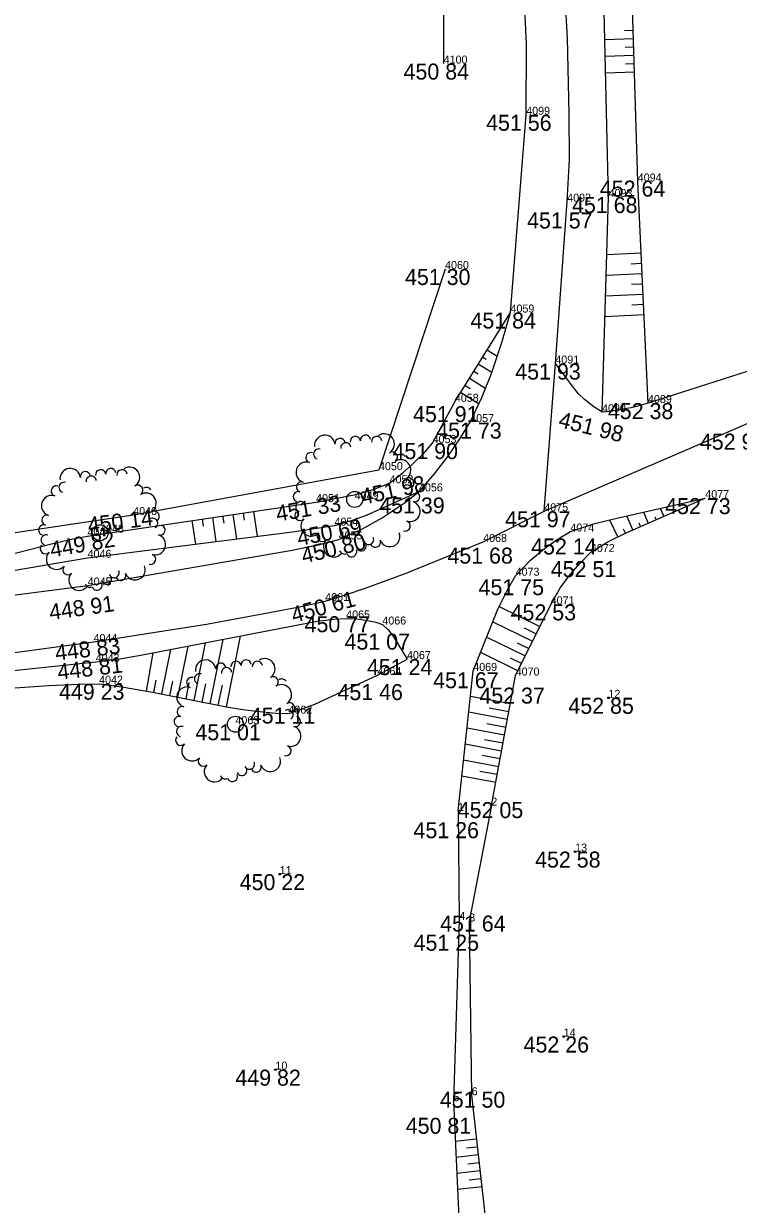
# Model space of a CAD drawing. Extents: x -559180 to -551373, y -1076947 to -1072071.
# Drawn here: x -553822.6 to -553777.9, y -1074488.6 to -1074414.8 of the extents above; entities that cross this region are included whole.
import ezdxf

# ---------------------------------------------------------------- set-up
doc = ezdxf.new("R2010")
doc.units = 0
for name, color, linetype in [('12_PLOTY', 7, 'Continuous'), ('17_KOMUNIKACE', 7, 'Continuous'), ('1_VODA_ZN', 7, 'Continuous'), ('26_SRAFY', 7, 'Continuous'), ('27_HRANA_PATA', 7, 'Continuous'), ('34_ZELEN', 7, 'Continuous'), ('3_BODY', 7, 'Continuous'), ('6_VYSKY', 7, 'Continuous')]:
    doc.layers.add(name, color=color, linetype=linetype)

# ---------------------------------------------------------------- blocks, each defined once
blk = doc.blocks.new('POINT_DISPLAY')
blk.add_line((0, 0), (0, 0))
blk = doc.blocks.new('STLV')
at = {"layer": '34_ZELEN'}
blk.add_circle((0, 0), 0.5, dxfattribs=at)
for centre, radius, start, end in [((-1.866, 3.377), 0.64, 7.27905, 187.27905), ((-0.914, 3.498), 0.32, 7.27905, 187.27905), ((0.038, 3.62), 0.32, 7.27905, 187.27905), ((0.673, 3.701), 0.32, 7.27905, 187.27905), ((1.372, 3.62), 0.32, 7.27905, 187.27905), ((1.839, 3.46), 0.64, 302.42635, 122.42635), ((-2.248, 2.834), 0.32, 72.13175, 252.13175), ((-0.552, 3.222), 0.32, 97.27905, 188.08122), ((-0.556, 3.222), 0.32, 6.47688, 97.27905), ((2.354, 2.649), 0.32, 302.42635, 122.42635), ((-3.027, 1.693), 0.64, 72.13175, 252.13175), ((-2.733, 2.607), 0.32, 72.13175, 252.13175), ((2.869, 1.839), 0.64, 302.42635, 122.42635), ((2.893, 2.511), 0.32, 32.42635, 123.22852), ((-3.322, 0.779), 0.32, 72.13175, 252.13175), ((3.287, 0.583), 0.32, 32.42635, 123.22852), ((3.383, 1.029), 0.32, 302.42635, 122.42635), ((3.285, 0.587), 0.32, 301.62418, 32.42635), ((-3.518, 0.17), 0.32, 72.13175, 252.13175), ((3.746, 0.168), 0.32, 252.13175, 72.13175), ((-3.366, -0.453), 0.32, 72.13175, 252.13175), ((3.452, -0.746), 0.64, 252.13175, 72.13175), ((-3.419, -1.001), 0.32, 136.98445, 316.98445), ((-2.717, -1.656), 0.64, 136.98445, 316.98445), ((3.157, -1.66), 0.32, 252.13175, 72.13175), ((-2.015, -2.311), 0.32, 136.98445, 316.98445), ((2.185, -2.318), 0.64, 201.83715, 21.83715), ((-1.313, -2.966), 0.64, 136.98445, 316.98445), ((0.402, -2.891), 0.32, 201.83715, 21.83715), ((0.877, -2.497), 0.32, 201.03498, 291.83715), ((0.873, -2.499), 0.32, 291.83715, 22.63931), ((1.293, -2.675), 0.32, 201.83715, 21.83715), ((-0.639, -3.093), 0.32, 201.03498, 291.83715), ((-0.192, -3.27), 0.32, 201.83715, 21.83715)]:
    blk.add_arc(centre, radius, start, end, dxfattribs=at)
blk.add_blockref('POINT_DISPLAY', (0, 0), dxfattribs=at)
blk = doc.blocks.new('T')
at = {"layer": '6_VYSKY'}
blk.add_circle((0, 0), 0.05, dxfattribs=at)

msp = doc.modelspace()

# ---------------------------------------------------------------- linework, layer by layer
at = {"layer": '12_PLOTY'}
for p, q in [((-553796.38, -1074406.57), (-553796.36, -1074417.33)), ((-553796.27, -1074430.17), (-553800.4, -1074442.74)), ((-553800.4, -1074442.74), (-553815.76, -1074445.55)), ((-553815.76, -1074445.55), (-553843.4, -1074449.71))]:
    msp.add_line(p, q, dxfattribs=at)
at = {"layer": '17_KOMUNIKACE'}
for p, q in [((-553792.18, -1074432.89), (-553791.2, -1074420.53)), ((-553789.38, -1074436.08), (-553788.64, -1074425.96)), ((-553777.95, -1074440.08), (-553761, -1074432.44)), ((-553790.07, -1074445.31), (-553789.38, -1074436.08)), ((-553774.73, -1074435.73), (-553783.59, -1074438.55)), ((-553790.07, -1074445.31), (-553777.95, -1074440.08)), ((-553793.89, -1074447.23), (-553790.07, -1074445.31)), ((-553843.1, -1074453.09), (-553818.6, -1074449.95))]:
    msp.add_line(p, q, dxfattribs=at)
for points in [[(-553791.2, -1074420.53), (-553791.189, -1074416.086), (-553791.344, -1074412.628), (-553791.95, -1074405.53)], [(-553788.64, -1074425.96), (-553788.504, -1074423.328), (-553788.51, -1074420.476), (-553788.627, -1074415.736), (-553788.85, -1074411.73)], [(-553794.7, -1074439.74), (-553793.982, -1074438.197), (-553793.37, -1074436.71), (-553792.719, -1074434.756), (-553792.18, -1074432.89)], [(-553786.46, -1074439.12), (-553786.985, -1074438.787), (-553787.562, -1074438.335), (-553787.946, -1074437.951), (-553788.315, -1074437.494), (-553789.38, -1074436.08)], [(-553783.59, -1074438.55), (-553784.306, -1074438.757), (-553784.648, -1074438.837), (-553785.058, -1074438.918), (-553785.376, -1074438.978), (-553785.762, -1074439.039), (-553786.148, -1074439.095), (-553786.46, -1074439.12)], [(-553797.9, -1074444.07), (-553796.934, -1074442.978), (-553796.09, -1074441.88), (-553795.303, -1074440.723), (-553794.7, -1074439.74)], [(-553802.92, -1074447.07), (-553801.469, -1074446.428), (-553800.207, -1074445.729), (-553798.828, -1074444.795), (-553797.9, -1074444.07)], [(-553818.6, -1074449.95), (-553805.829, -1074447.74), (-553803.945, -1074447.352), (-553802.92, -1074447.07)], [(-553803.76, -1074450.92), (-553802.486, -1074450.538), (-553801.197, -1074450.103), (-553798.711, -1074449.17), (-553793.89, -1074447.23)], [(-553818.24, -1074453.48), (-553811.18, -1074452.358), (-553807.14, -1074451.619), (-553805.158, -1074451.239), (-553803.76, -1074450.92)], [(-553849.98, -1074457.69), (-553848.168, -1074457.49), (-553846.633, -1074457.298), (-553818.24, -1074453.48)]]:
    msp.add_lwpolyline(points, dxfattribs=at)
at = {"layer": '26_SRAFY'}
for p, q in [((-553785.055, -1074415.267), (-553784.518, -1074415.251)), ((-553786.292, -1074415.825), (-553784.503, -1074415.77)), ((-553785.025, -1074416.306), (-553784.487, -1074416.29)), ((-553786.267, -1074416.864), (-553784.471, -1074416.809)), ((-553784.995, -1074417.345), (-553784.455, -1074417.329)), ((-553786.241, -1074417.903), (-553784.439, -1074417.848)), ((-553786.16, -1074429.263), (-553784.024, -1074429.165)), ((-553784.65, -1074429.837), (-553783.994, -1074429.807)), ((-553786.199, -1074430.552), (-553783.964, -1074430.449)), ((-553786.238, -1074431.84), (-553783.905, -1074431.733)), ((-553784.62, -1074431.122), (-553783.935, -1074431.091)), ((-553784.59, -1074432.408), (-553783.875, -1074432.375)), ((-553786.277, -1074433.129), (-553783.846, -1074433.017)), ((-553793.013, -1074435.639), (-553793.648, -1074435.243)), ((-553793.399, -1074436.626), (-553794.199, -1074436.127)), ((-553793.708, -1074435.819), (-553793.923, -1074435.685)), ((-553794.21, -1074436.734), (-553794.474, -1074436.569)), ((-553794.712, -1074437.649), (-553795.026, -1074437.453)), ((-553793.785, -1074437.613), (-553794.75, -1074437.011)), ((-553794.172, -1074438.6), (-553795.301, -1074437.895)), ((-553811.363, -1074446.239), (-553811.429, -1074445.793)), ((-553810.567, -1074447.198), (-553810.789, -1074445.698)), ((-553810.081, -1074446.057), (-553810.149, -1074445.603)), ((-553809.282, -1074447.034), (-553809.508, -1074445.508)), ((-553808.799, -1074445.875), (-553808.868, -1074445.413)), ((-553807.997, -1074446.871), (-553808.227, -1074445.318)), ((-553785.996, -1074445.845), (-553785.476, -1074446.921)), ((-553784.939, -1074445.605), (-553784.548, -1074446.491)), ((-553783.881, -1074445.364), (-553783.574, -1074446.062)), ((-553783.167, -1074445.666), (-553783.087, -1074445.847)), ((-553782.824, -1074445.124), (-553782.6, -1074445.632)), ((-553811.851, -1074447.361), (-553812.07, -1074445.888)), ((-553785.14, -1074446.401), (-553785, -1074446.691)), ((-553784.166, -1074446.039), (-553784.061, -1074446.276)), ((-553792.894, -1074451.265), (-553790.352, -1074452.516)), ((-553793.278, -1074452.219), (-553790.805, -1074453.436)), ((-553809.07, -1074453.115), (-553809.958, -1074457.539)), ((-553793.663, -1074453.172), (-553791.258, -1074454.356)), ((-553791.331, -1074452.606), (-553790.578, -1074452.976)), ((-553813.438, -1074453.956), (-553813.994, -1074456.729)), ((-553812.346, -1074453.746), (-553812.985, -1074456.931)), ((-553811.254, -1074453.535), (-553811.976, -1074457.134)), ((-553810.162, -1074453.325), (-553810.967, -1074457.336)), ((-553791.763, -1074453.536), (-553791.031, -1074453.896)), ((-553814.529, -1074454.166), (-553814.942, -1074456.549)), ((-553794.047, -1074454.126), (-553791.71, -1074455.276)), ((-553792.195, -1074454.466), (-553791.484, -1074454.816)), ((-553814.344, -1074455.858), (-553814.499, -1074456.628)), ((-553813.31, -1074455.936), (-553813.489, -1074456.83)), ((-553812.276, -1074456.015), (-553812.48, -1074457.033)), ((-553811.242, -1074456.094), (-553811.471, -1074457.235)), ((-553810.208, -1074456.172), (-553810.462, -1074457.438)), ((-553794.68, -1074456.859), (-553792.186, -1074457.325)), ((-553793.506, -1074457.587), (-553792.278, -1074457.816)), ((-553794.789, -1074457.856), (-553792.37, -1074458.308)), ((-553794.897, -1074458.853), (-553792.554, -1074459.291)), ((-553793.652, -1074458.577), (-553792.462, -1074458.799)), ((-553795.005, -1074459.85), (-553792.738, -1074460.274)), ((-553793.798, -1074459.567), (-553792.646, -1074459.782)), ((-553793.944, -1074460.557), (-553792.829, -1074460.765)), ((-553795.114, -1074460.847), (-553792.921, -1074461.257)), ((-553795.222, -1074461.844), (-553793.105, -1074462.24)), ((-553794.091, -1074461.547), (-553793.013, -1074461.748)), ((-553795.631, -1074484.676), (-553794.307, -1074484.528)), ((-553795.587, -1074485.677), (-553794.196, -1074485.522)), ((-553794.93, -1074485.101), (-553794.251, -1074485.025)), ((-553794.853, -1074486.099), (-553794.14, -1074486.019)), ((-553795.543, -1074486.679), (-553794.085, -1074486.516)), ((-553794.775, -1074487.096), (-553794.03, -1074487.013)), ((-553795.499, -1074487.68), (-553793.974, -1074487.51))]:
    msp.add_line(p, q, dxfattribs=at)
at = {"layer": '27_HRANA_PATA'}
for p, q in [((-553786.05, -1074425.67), (-553786.53, -1074406.19)), ((-553784.23, -1074424.7), (-553784.8, -1074406.03)), ((-553783.59, -1074438.55), (-553784.23, -1074424.7)), ((-553786.46, -1074439.12), (-553786.05, -1074425.67)), ((-553795.66, -1074438.47), (-553792.18, -1074432.89)), ((-553797.05, -1074441.05), (-553795.66, -1074438.47)), ((-553818.62, -1074446.86), (-553804.33, -1074444.74)), ((-553835.04, -1074451), (-553818.61, -1074448.22)), ((-553791.86, -1074455.58), (-553789.67, -1074451.13)), ((-553800.49, -1074455.55), (-553798.65, -1074454.55)), ((-553835.51, -1074456.54), (-553818.1, -1074454.72)), ((-553795.46, -1074464.04), (-553794.51, -1074455.29)), ((-553793.38, -1074463.71), (-553791.86, -1074455.58)), ((-553795.46, -1074464.04), (-553795.38, -1074470.85)), ((-553793.38, -1074463.71), (-553794.76, -1074470.95)), ((-553795.38, -1074470.85), (-553795.74, -1074482.18)), ((-553794.76, -1074470.95), (-553794.61, -1074481.81)), ((-553794.61, -1074481.81), (-553793.76, -1074489.43)), ((-553795.74, -1074482.18), (-553795.42, -1074489.48))]:
    msp.add_line(p, q, dxfattribs=at)
for points in [[(-553799.74, -1074443.56), (-553798.885, -1074442.89), (-553798.322, -1074442.385), (-553797.526, -1074441.607), (-553797.05, -1074441.05)], [(-553804.33, -1074444.74), (-553801.837, -1074444.27), (-553800.711, -1074443.94), (-553799.74, -1074443.56)], [(-553803.18, -1074446.21), (-553802.061, -1074445.874), (-553801.177, -1074445.553), (-553797.9, -1074444.07)], [(-553788.44, -1074446.58), (-553786.922, -1074446.08), (-553785.537, -1074445.735), (-553780.01, -1074444.49)], [(-553787.16, -1074447.86), (-553786.106, -1074447.226), (-553784.994, -1074446.688), (-553780.01, -1074444.49)], [(-553818.61, -1074448.22), (-553805.809, -1074446.593), (-553803.18, -1074446.21)], [(-553791.86, -1074449.34), (-553790.923, -1074448.373), (-553790.063, -1074447.64), (-553789.213, -1074447.032), (-553788.44, -1074446.58)], [(-553835.04, -1074451), (-553820.871, -1074447.34), (-553819.531, -1074447.029), (-553818.62, -1074446.86)], [(-553789.67, -1074451.13), (-553789.058, -1074450.084), (-553788.509, -1074449.351), (-553787.854, -1074448.568), (-553787.16, -1074447.86)], [(-553794.51, -1074455.29), (-553792.976, -1074451.431), (-553792.399, -1074450.268), (-553791.86, -1074449.34)], [(-553818.1, -1074454.72), (-553816.599, -1074454.524), (-553815.179, -1074454.291), (-553804.255, -1074452.189), (-553803.22, -1074452.058), (-553802.45, -1074452.01)], [(-553802.45, -1074452.01), (-553801.782, -1074452.038), (-553801.108, -1074452.13), (-553800.607, -1074452.242), (-553800.19, -1074452.39)], [(-553800.19, -1074452.39), (-553799.83, -1074452.728), (-553799.515, -1074453.122), (-553798.65, -1074454.55)], [(-553835.47, -1074457.21), (-553821.029, -1074456.197), (-553819.196, -1074456.109), (-553817.89, -1074456.09)], [(-553817.89, -1074456.09), (-553817.073, -1074456.193), (-553816.343, -1074456.307), (-553814.556, -1074456.616), (-553809.827, -1074457.565), (-553808.905, -1074457.71), (-553808.046, -1074457.813), (-553806.846, -1074457.934), (-553806.06, -1074457.96)], [(-553806.06, -1074457.96), (-553805.311, -1074457.71), (-553804.413, -1074457.365), (-553800.49, -1074455.55)]]:
    msp.add_lwpolyline(points, dxfattribs=at)

# ---------------------------------------------------------------- block references
at = {"layer": '1_VODA_ZN'}
for p in [(-553796.36, -1074417.33), (-553791.2, -1074420.53), (-553784.23, -1074424.7), (-553786.05, -1074425.67), (-553788.64, -1074425.96), (-553796.27, -1074430.17), (-553792.18, -1074432.89), (-553789.38, -1074436.08), (-553795.66, -1074438.47), (-553786.46, -1074439.12), (-553783.59, -1074438.55), (-553794.7, -1074439.74), (-553777.95, -1074440.08), (-553797.05, -1074441.05), (-553800.4, -1074442.74), (-553799.74, -1074443.56), (-553797.9, -1074444.07), (-553804.33, -1074444.74), (-553801.92, -1074444.57), (-553780.01, -1074444.49), (-553815.76, -1074445.55), (-553797.945, -1074445.129), (-553797.94, -1074445.13), (-553790.07, -1074445.31), (-553803.18, -1074446.21), (-553788.44, -1074446.58), (-553818.62, -1074446.86), (-553817.83, -1074446.65), (-553802.92, -1074447.07), (-553793.89, -1074447.23), (-553787.16, -1074447.86), (-553818.61, -1074448.22), (-553791.86, -1074449.34), (-553818.6, -1074449.95), (-553803.76, -1074450.92), (-553789.67, -1074451.13), (-553802.45, -1074452.01), (-553800.19, -1074452.39), (-553818.24, -1074453.48), (-553798.65, -1074454.55), (-553818.1, -1074454.72), (-553794.51, -1074455.29), (-553817.89, -1074456.09), (-553800.49, -1074455.55), (-553791.86, -1074455.58), (-553786.06, -1074456.97), (-553806.06, -1074457.96), (-553809.37, -1074458.62), (-553795.46, -1074464.04), (-553793.38, -1074463.71), (-553788.14, -1074466.58), (-553806.6, -1074467.99), (-553795.38, -1074470.85), (-553794.76, -1074470.95), (-553788.86, -1074478.14), (-553806.87, -1074480.21), (-553794.61, -1074481.81), (-553795.74, -1074482.18)]:
    msp.add_blockref('POINT_DISPLAY', p, dxfattribs=at)
at = {"layer": '34_ZELEN'}
for p in [(-553801.92, -1074444.57), (-553817.83, -1074446.65), (-553809.37, -1074458.62)]:
    msp.add_blockref('STLV', p, dxfattribs=at)
at = {"layer": '6_VYSKY'}
for p in [(-553786.06, -1074456.97), (-553786.06, -1074456.97), (-553788.14, -1074466.58), (-553788.14, -1074466.58), (-553806.6, -1074467.99), (-553806.6, -1074467.99), (-553788.86, -1074478.14), (-553788.86, -1074478.14), (-553806.87, -1074480.21), (-553806.87, -1074480.21)]:
    msp.add_blockref('T', p, dxfattribs=at)

# ---------------------------------------------------------------- texts
at = {"layer": '3_BODY'}
for s, p in [('4100', (-553796.36, -1074417.33)), ('4099', (-553791.2, -1074420.53)), ('4094', (-553784.23, -1074424.7)), ('4093', (-553786.05, -1074425.67)), ('4092', (-553788.64, -1074425.96)), ('4060', (-553796.27, -1074430.17)), ('4059', (-553792.18, -1074432.89)), ('4091', (-553789.38, -1074436.08)), ('4058', (-553795.66, -1074438.47)), ('4089', (-553783.59, -1074438.55)), ('4090', (-553786.46, -1074439.12)), ('4057', (-553794.7, -1074439.74)), ('4053', (-553797.05, -1074441.05)), ('4050', (-553800.4, -1074442.74)), ('4052', (-553799.74, -1074443.56)), ('4056', (-553797.9, -1074444.07)), ('4051', (-553804.33, -1074444.74)), ('4049', (-553801.92, -1074444.57)), ('4077', (-553780.01, -1074444.49)), ('4040', (-553815.76, -1074445.55)), ('4075', (-553790.07, -1074445.31)), ('4054', (-553803.18, -1074446.21)), ('4047', (-553818.62, -1074446.86)), ('4048', (-553817.83, -1074446.65)), ('4055', (-553802.92, -1074447.07)), ('4074', (-553788.44, -1074446.58)), ('4068', (-553793.89, -1074447.23)), ('4046', (-553818.61, -1074448.22)), ('4072', (-553787.16, -1074447.86)), ('4045', (-553818.6, -1074449.95)), ('4073', (-553791.86, -1074449.34)), ('4061', (-553803.76, -1074450.92)), ('4071', (-553789.67, -1074451.13)), ('4065', (-553802.45, -1074452.01)), ('4066', (-553800.19, -1074452.39)), ('4044', (-553818.24, -1074453.48)), ('4043', (-553818.1, -1074454.72)), ('4067', (-553798.65, -1074454.55)), ('4064', (-553800.49, -1074455.55)), ('4069', (-553794.51, -1074455.29)), ('4070', (-553791.86, -1074455.58)), ('4042', (-553817.89, -1074456.09)), ('12', (-553786.06, -1074456.97)), ('4062', (-553806.06, -1074457.96)), ('4063', (-553809.37, -1074458.62)), ('1', (-553795.46, -1074464.04)), ('2', (-553793.38, -1074463.71)), ('13', (-553788.14, -1074466.58)), ('11', (-553806.6, -1074467.99)), ('4', (-553795.38, -1074470.85)), ('3', (-553794.76, -1074470.95)), ('14', (-553788.86, -1074478.14)), ('10', (-553806.87, -1074480.21)), ('5', (-553795.74, -1074482.18)), ('6', (-553794.61, -1074481.81))]:
    msp.add_text(s, height=0.5, dxfattribs=at).set_placement(p)
at = {"layer": '6_VYSKY'}
for s, p in [('450 84', (-553798.865, -1074418.33)), ('451 56', (-553793.705, -1074421.53)), ('452 64', (-553786.6, -1074425.645)), ('451 68', (-553788.338, -1074426.67)), ('451 57', (-553791.145, -1074427.637)), ('451 30', (-553798.775, -1074431.17)), ('451 84', (-553794.685, -1074433.89)), ('451 93', (-553791.885, -1074437.08)), ('451 91', (-553798.273, -1074439.741)), ('452 38', (-553786.095, -1074439.55)), ('451 73', (-553796.826, -1074440.768)), ('452 97', (-553780.347, -1074441.459)), ('451 90', (-553799.555, -1074442.05)), ('451 39', (-553800.385, -1074445.449)), ('452 73', (-553782.515, -1074445.49)), ('451 97', (-553792.52, -1074446.31)), ('452 14', (-553790.891, -1074448.013)), ('451 68', (-553796.125, -1074448.583)), ('452 51', (-553789.665, -1074449.428)), ('451 75', (-553794.176, -1074450.556)), ('452 53', (-553792.175, -1074452.13)), ('450 77', (-553805.05, -1074452.868)), ('451 07', (-553802.553, -1074453.959)), ('451 24', (-553801.155, -1074455.55)), ('451 67', (-553797.015, -1074456.371)), ('449 23', (-553820.395, -1074457.09)), ('451 46', (-553802.995, -1074457.112)), ('452 37', (-553794.128, -1074457.331)), ('451 11', (-553808.47, -1074458.58)), ('452 85', (-553788.565, -1074457.97)), ('451 01', (-553811.875, -1074459.62)), ('452 05', (-553795.477, -1074464.487)), ('451 26', (-553798.243, -1074465.745)), ('452 58', (-553790.645, -1074467.58)), ('450 22', (-553809.105, -1074468.99)), ('451 64', (-553796.58, -1074471.579)), ('451 25', (-553798.237, -1074472.777)), ('452 26', (-553791.365, -1074479.14)), ('449 82', (-553809.375, -1074481.21)), ('451 50', (-553796.596, -1074482.588)), ('450 81', (-553798.728, -1074484.218))]:
    msp.add_text(s, height=1, dxfattribs=at).set_placement(p)
for s, rotation, p in [('451 98', 346.18536, (-553789.244, -1074440.033)), ('451 98', 12.49998, (-553801.41, -1074444.915)), ('451 33', 9.61088, (-553806.749, -1074445.962)), ('450 14', 6.94883, (-553818.538, -1074446.682)), ('450 69', 10.53006, (-553805.417, -1074447.48)), ('449 82', 9.87314, (-553820.866, -1074448.205)), ('450 80', 13.32425, (-553805.122, -1074448.589)), ('448 91', 8.0278, (-553820.938, -1074452.119)), ('450 61', 15.28226, (-553805.729, -1074452.296)), ('448 83', 6.54468, (-553820.585, -1074454.652)), ('448 81', 6.63227, (-553820.437, -1074455.852))]:
    msp.add_text(s, height=1, rotation=rotation, dxfattribs=at).set_placement(p)

doc.saveas('drawing.dxf')
